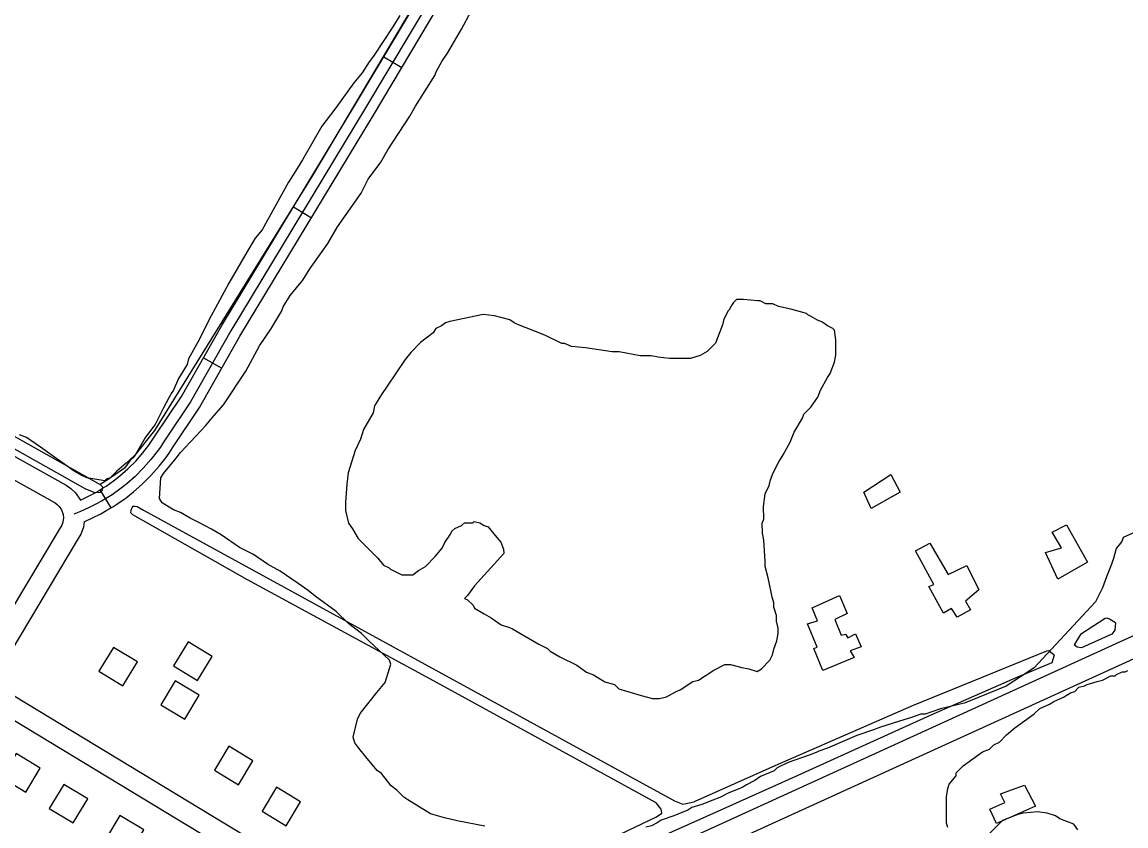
# Model space of a CAD drawing. Extents: x 3683402 to 3721514, y 487807 to 513565.
# Drawn here: x 3699564 to 3701138, y 503622 to 504768 of the extents above; entities that cross this region are included whole.
import ezdxf

# ---------------------------------------------------------------- set-up
doc = ezdxf.new("R2010")
doc.units = 0
for name, color, linetype in [('V-BLDG-OTLN', 7, 'Continuous'), ('V-ROAD-CNTR', 7, 'Continuous'), ('V-SITE-VEGE', 7, 'Continuous'), ('V-TOPO-SHOR', 7, 'Continuous')]:
    doc.layers.add(name, color=color, linetype=linetype)

msp = doc.modelspace()

# ---------------------------------------------------------------- linework, layer by layer
at = {"layer": 'V-BLDG-OTLN'}
for points in [[(3700774.4, 504074.1), (3700763.9, 504097.5), (3700802.5, 504122.7), (3700816, 504097.7)], [(3701023, 504011.6), (3701045.7, 504018.3), (3701032.3, 504040.3), (3701052.9, 504051), (3701083, 503997.8), (3701040.5, 503973.7)], [(3700837.7, 504013.8), (3700858.2, 504024.6), (3700884.2, 503980.1), (3700910.7, 503992.9), (3700928.1, 503958.2), (3700909.1, 503942.3), (3700915.9, 503929.9), (3700897.2, 503919.4), (3700889.2, 503931.5), (3700877.6, 503925), (3700856.6, 503963), (3700864, 503965.7)], [(3700729.5, 503950.4), (3700740, 503924.5), (3700722.5, 503916.1), (3700731.8, 503893.5), (3700737.8, 503895.3), (3700741.1, 503889.7), (3700752.3, 503895.7), (3700760.1, 503877.2), (3700744.4, 503871.2), (3700750.1, 503862), (3700705.5, 503843.4), (3700692.6, 503874.6), (3700697.6, 503876.7), (3700683.5, 503909.7), (3700697.8, 503914.2), (3700690.3, 503932.4)], [(3699673.2, 503842.1), (3699707.4, 503821.4), (3699728.1, 503855.6), (3699693.9, 503876.3)], [(3699779.7, 503849.9), (3699814, 503829.2), (3699834.7, 503863.4), (3699800.5, 503884.1)], [(3699761.5, 503794.5), (3699795.7, 503773.8), (3699816.4, 503808), (3699782.2, 503828.7)], [(3699838, 503701.1), (3699872.2, 503680.4), (3699892.9, 503714.6), (3699858.7, 503735.3)], [(3699589.7, 503704.2), (3699555.5, 503724.9), (3699534.7, 503690.7), (3699568.9, 503670)], [(3699657.3, 503660.1), (3699623.1, 503680.9), (3699602.3, 503646.7), (3699636.5, 503625.9)], [(3699905.9, 503642.6), (3699940.1, 503621.9), (3699960.8, 503656.1), (3699926.6, 503676.8)], [(3701008.9, 503649.8), (3700953, 503625.2), (3700943.7, 503645.7), (3700964.8, 503655), (3700958.8, 503667.5), (3700993, 503679.8)], [(3699737.5, 503616), (3699703.3, 503636.7), (3699682.5, 503602.5), (3699716.7, 503581.8)]]:
    msp.add_lwpolyline(points, close=True, dxfattribs=at)
at = {"layer": 'V-ROAD-CNTR'}
for p, q in [((3700079.5, 504718.5), (3700105.2, 504703.1)), ((3699950.7, 504504.3), (3699976.4, 504488.8)), ((3699822.5, 504289.2), (3699848.6, 504274.4)), ((3699674.8, 504100.8), (3699690.2, 504075))]:
    msp.add_line(p, q, dxfattribs=at)
for points in [[(3700296.3, 505071.2), (3700250, 504975.2), (3700051.9, 504643), (3699861.5, 504327.4), (3699803.9, 504226.2), (3699765.6, 504169), (3699760.9, 504161.8), (3699756.5, 504155.6), (3699747.5, 504144), (3699736.6, 504131.6), (3699724.8, 504119.8), (3699712.9, 504109.3), (3699703.2, 504101.7), (3699692.1, 504093.9), (3699685, 504089.3), (3699677.2, 504084.7), (3699669, 504080.3), (3699658.6, 504075.1), (3699647.2, 504070.1), (3699637.4, 504066.4)], [(3699646.9, 504086.1), (3699662.1, 504093.6), (3699669.7, 504097.7), (3699677.1, 504102.1), (3699683.7, 504106.3), (3699694.2, 504113.7), (3699703.3, 504120.9), (3699714.5, 504130.7), (3699725.7, 504141.8), (3699736, 504153.6), (3699744.5, 504164.5), (3699748.5, 504170.3), (3699753.2, 504177.3), (3699791.2, 504234.1), (3699848.5, 504335), (3700039.1, 504650.7), (3700236.7, 504982.3), (3700282.8, 505077.7)], [(3699652.1, 504055.2), (3699676, 504066.9), (3699684.6, 504071.7), (3699692.9, 504076.6), (3699700.4, 504081.4), (3699712.1, 504089.7), (3699722.5, 504097.8), (3699735.1, 504108.8), (3699747.5, 504121.3), (3699759.1, 504134.5), (3699768.6, 504146.7), (3699773.3, 504153.3), (3699778.1, 504160.7), (3699816.7, 504218.3), (3699874.4, 504319.8), (3700064.8, 504635.3), (3700263.2, 504968.1), (3700309.9, 505064.7)], [(3698924.7, 504499.4), (3699626.8, 504107.7), (3699633.4, 504103), (3699640, 504096.4), (3699646.9, 504086.1)], [(3699283.7, 504264.7), (3699610.7, 504082.3), (3699613.9, 504080.1), (3699616.7, 504077.3), (3699619.9, 504072.4), (3699622.2, 504065.9), (3699622.7, 504061), (3699621.8, 504054.9), (3699620.2, 504050.5), (3699616.7, 504044.4), (3699402.2, 503686.4)], [(3699652.1, 504055.2), (3699651.1, 504047.5), (3699647.4, 504037.7), (3699642.5, 504029.2), (3699520.7, 503825.9)], [(3701254.5, 503941.1), (3700148.3, 503436.5)], [(3701266.9, 503913.8), (3700428.6, 503531.4)], [(3700148.3, 503436.5), (3700111.9, 503467.8), (3699520.7, 503825.9)], [(3700118.2, 503422.8), (3700094.2, 503443.4), (3699505.3, 503800.2)]]:
    msp.add_lwpolyline(points, dxfattribs=at)
at = {"layer": 'V-SITE-VEGE'}
for points in [[(3700102.4, 504777.3), (3700092.5, 504761.3), (3700064.7, 504719.4), (3700058.7, 504711.4), (3700048.8, 504695.4), (3700036.9, 504681.4), (3700011.1, 504645.4), (3699997.2, 504627.4), (3699991.2, 504619.4), (3699963.5, 504571.5), (3699953.6, 504555.5), (3699943.6, 504539.5), (3699906, 504471.6), (3699896, 504459.6), (3699884.1, 504439.6), (3699858.4, 504395.7), (3699842.5, 504365.7), (3699830.6, 504343.7), (3699816.8, 504315.8), (3699800.9, 504287.8), (3699798.9, 504279.8), (3699787, 504259.8), (3699779.1, 504241.9), (3699777.1, 504239.9), (3699773.2, 504231.9), (3699765.2, 504217.9), (3699753.4, 504193.9), (3699751.4, 504191.9), (3699739.5, 504175.9), (3699723.6, 504148), (3699717.6, 504142), (3699709.7, 504132), (3699689.8, 504117.9), (3699683.8, 504115.9), (3699681.8, 504113.9), (3699655.9, 504117.8), (3699647.9, 504121.8), (3699637.9, 504127.7), (3699590, 504161.5), (3699570, 504175.4), (3699560, 504179.3)], [(3700047.5, 503895.8), (3700029.5, 503909.7), (3700011.5, 503927.6), (3699981.5, 503949.4), (3699971.5, 503957.4), (3699957.5, 503967.3), (3699931.5, 503985.1), (3699913.5, 503995), (3699893.5, 504008.9), (3699873.6, 504018.8), (3699847.6, 504036.7), (3699833.6, 504044.6), (3699815.6, 504054.5), (3699803.6, 504060.5), (3699789.7, 504068.4), (3699779.7, 504072.4), (3699763.7, 504082.3), (3699759.7, 504088.3), (3699761.6, 504118.2), (3699765.5, 504124.2), (3699783.4, 504146.2), (3699789.4, 504154.2), (3699825.1, 504192.2), (3699837.1, 504206.2), (3699851, 504222.2), (3699882.7, 504270.1), (3699902.5, 504306.1), (3699918.4, 504330.1), (3699934.3, 504356), (3699936.2, 504362), (3699946.2, 504378), (3699964, 504400), (3699974, 504416), (3699993.8, 504444), (3699999.8, 504452), (3700013.6, 504475.9), (3700047.4, 504523.9), (3700057.3, 504543.9), (3700075.2, 504567.9), (3700085.1, 504585.8), (3700116.8, 504633.8), (3700124.7, 504647.8), (3700152.5, 504691.7), (3700154.5, 504697.7), (3700162.4, 504711.7), (3700170.4, 504723.7), (3700190.2, 504757.7), (3700204.1, 504783.6)], [(3700368.7, 503841), (3700378.7, 503837.1), (3700394.6, 503827.1), (3700408.6, 503823.2), (3700414.6, 503817.2), (3700446.5, 503807.4), (3700462.5, 503803.4), (3700472.5, 503803.5), (3700482.4, 503805.5), (3700496.4, 503813.5), (3700502.3, 503815.5), (3700520.3, 503827.6), (3700528.2, 503829.6), (3700550.1, 503843.6), (3700566, 503851.6), (3700574, 503851.7), (3700590, 503847.7), (3700600, 503845.8), (3700611.9, 503841.8), (3700617.9, 503845.8), (3700629.8, 503857.8), (3700633.8, 503865.8), (3700635.8, 503873.8), (3700639.7, 503885.8), (3700641.7, 503895.8), (3700641.6, 503903.7), (3700639.6, 503913.7), (3700639.6, 503921.7), (3700635.6, 503933.6), (3700635.5, 503939.6), (3700633.5, 503947.6), (3700631.5, 503957.5), (3700627.4, 503975.5), (3700623.4, 503991.4), (3700623.4, 503999.4), (3700621.3, 504029.3), (3700619.3, 504039.2), (3700619.2, 504053.2), (3700621.2, 504059.2), (3700621.1, 504077.1), (3700623.1, 504095.1), (3700629, 504107.1), (3700631, 504115.1), (3700634.9, 504125), (3700642.9, 504141), (3700648.8, 504151), (3700658.7, 504169), (3700664.6, 504183), (3700676.5, 504202.9), (3700678.5, 504208.9), (3700688.5, 504218.9), (3700698.4, 504232.9), (3700702.3, 504242.9), (3700712.2, 504260.9), (3700716.2, 504266.9), (3700722.1, 504282.9), (3700724.1, 504292.8), (3700724, 504314.8), (3700722, 504328.7), (3700720, 504330.7), (3700712, 504334.7), (3700704, 504340.6), (3700698, 504342.6), (3700688, 504348.5), (3700684, 504350.5), (3700682, 504352.5), (3700660.1, 504358.4), (3700642.1, 504362.4), (3700634.1, 504366.3), (3700624.2, 504366.3), (3700616.2, 504370.2), (3700612.2, 504370.2), (3700592.2, 504372.2), (3700582.3, 504372.1), (3700578.3, 504368.1), (3700574.3, 504362.1), (3700572.4, 504358.1), (3700570.4, 504356.1), (3700564.4, 504344.1), (3700562.5, 504336.2), (3700556.5, 504320.2), (3700552.6, 504310.2), (3700540.6, 504298.2), (3700530.7, 504292.2), (3700516.7, 504288.2), (3700486.8, 504288.1), (3700470.9, 504290), (3700460.9, 504292), (3700445, 504291.9), (3700415, 504297.8), (3700405.1, 504297.8), (3700367.1, 504303.6), (3700347.2, 504305.5), (3700337.2, 504309.5), (3700333.2, 504309.5), (3700309.3, 504321.4), (3700269.3, 504337.2), (3700265.3, 504339.2), (3700259.3, 504343.1), (3700237.4, 504349.1), (3700221.4, 504351)], [(3700221.4, 504351), (3700173.6, 504340.9), (3700167.6, 504338.9), (3700161.7, 504334.8), (3700153.7, 504330.8), (3700149.7, 504324.8), (3700131.8, 504310.8), (3700117.9, 504296.8), (3700110, 504286.8), (3700084.2, 504248.8), (3700076.2, 504236.9), (3700066.3, 504220.9), (3700064.4, 504210.9), (3700050.5, 504186.9), (3700046.5, 504173), (3700038.6, 504157), (3700028.8, 504125), (3700026.8, 504109.1), (3700024.9, 504083.2), (3700024.9, 504071.2), (3700029, 504053.3), (3700035, 504045.3), (3700043, 504031.4), (3700071, 504003.5), (3700079, 503993.6), (3700087, 503989.6), (3700089, 503987.6), (3700105, 503979.7), (3700121, 503979.8), (3700128.9, 503985.8), (3700138.9, 503991.8), (3700152.8, 504005.8), (3700162.7, 504017.8), (3700166.7, 504025.8), (3700174.6, 504037.8), (3700176.6, 504041.8), (3700180.6, 504045.8), (3700190.5, 504049.8), (3700194.5, 504053.8), (3700206.5, 504053.8), (3700208.4, 504055.8), (3700216.4, 504053.9), (3700222.4, 504049.9), (3700228.4, 504047.9), (3700238.4, 504036), (3700246.4, 504026.1), (3700250.4, 504016.1), (3700250.5, 504010.1), (3700208.7, 503964.1), (3700198.8, 503950.1), (3700194.8, 503946.1), (3700198.8, 503944.1), (3700206.8, 503936.2), (3700208.8, 503932.2), (3700222.8, 503924.3), (3700232.8, 503918.3), (3700246.8, 503908.4), (3700258.8, 503904.5), (3700262.8, 503902.5), (3700276.8, 503894.5), (3700300.7, 503880.7), (3700312.7, 503874.7), (3700316.7, 503870.8), (3700330.7, 503862.8), (3700354.7, 503850.9), (3700368.7, 503841)], [(3701147.7, 504039), (3701133.7, 504033), (3701131.8, 504027), (3701123.8, 504017)], [(3701123.8, 504017), (3701119.9, 504003), (3701115.9, 503991), (3701110, 503977), (3701104.1, 503961.1), (3701094.2, 503941.1), (3701012.7, 503853.1), (3701006.7, 503847.1), (3700988.8, 503835.1), (3700966.9, 503821), (3700913.2, 503798.9), (3700907.2, 503796.9), (3700883.3, 503790.9), (3700873.3, 503788.8), (3700851.4, 503780.8), (3700845.4, 503780.8), (3700833.5, 503776.7), (3700813.6, 503770.7), (3700787.7, 503762.6), (3700777.7, 503758.6), (3700753.8, 503750.6), (3700712, 503732.5), (3700700, 503728.4), (3700696.1, 503726.4), (3700686.1, 503722.4), (3700656.2, 503712.3), (3700640.3, 503704.3), (3700636.3, 503700.3), (3700616.4, 503692.3), (3700608.5, 503686.3), (3700596.5, 503680.2), (3700590.5, 503676.2), (3700570.6, 503668.2), (3700558.7, 503662.2), (3700548.7, 503658.2), (3700532.8, 503652.1), (3700518.9, 503648.1), (3700512.9, 503644.1), (3700493, 503636), (3700475, 503630), (3700469.1, 503626), (3700461.1, 503622), (3700453.1, 503620)], [(3700223.8, 503621.2), (3700183.9, 503629), (3700166, 503633), (3700146, 503638.9), (3700114, 503658.7), (3700108, 503662.7), (3700098, 503672.6), (3700090, 503678.6), (3700076, 503696.5), (3700070, 503700.5), (3700054, 503720.3), (3700044, 503732.3), (3700038, 503740.2), (3700036, 503748.2), (3700041.9, 503774.1), (3700045.8, 503782.1), (3700069.7, 503812.1), (3700081.6, 503826.1), (3700087.5, 503846.1), (3700089.5, 503852.1), (3700087.5, 503858), (3700057.5, 503885.9), (3700047.5, 503895.8)], [(3700883.8, 503619.4), (3700881.8, 503625.4), (3700881.7, 503663.2), (3700883.7, 503675.2), (3700885.6, 503681.2), (3700895.6, 503693.2), (3700895.6, 503697.2), (3700905.5, 503707.2), (3700933.3, 503727.2), (3700943.3, 503731.2), (3700949.3, 503737.2), (3700957.2, 503741.3), (3700967.2, 503751.3), (3700979.1, 503761.3), (3701006.9, 503781.3), (3701014.9, 503789.3), (3701028.8, 503795.3), (3701034.8, 503799.3), (3701048.7, 503805.4), (3701058.7, 503811.4), (3701064.7, 503813.4), (3701070.6, 503819.4), (3701078.6, 503821.4), (3701082.6, 503823.4), (3701096.5, 503827.5), (3701104.5, 503829.5), (3701116.4, 503835.5), (3701122.4, 503835.5), (3701124.4, 503837.5), (3701132.4, 503841.5), (3701136.4, 503841.5), (3701140.3, 503843.5)], [(3701011.4, 503641.7), (3700991.5, 503639.7), (3700983.5, 503637.7), (3700977.5, 503635.6), (3700961.6, 503629.6), (3700939.7, 503607.6)], [(3701069.3, 503616), (3701063.3, 503624), (3701043.3, 503631.9), (3701037.3, 503635.8), (3701025.4, 503639.8), (3701011.4, 503641.7)]]:
    msp.add_lwpolyline(points, dxfattribs=at)
at = {"layer": 'V-TOPO-SHOR'}
for points in [[(3700463.1, 505932.9), (3700432.5, 505645), (3700413.3, 505498.8), (3700391.3, 505396.9), (3700361.6, 505311.7), (3700297, 505132), (3700251.2, 505014.8), (3700195.6, 504909), (3700109.7, 504770.6), (3699978, 504549.3), (3699752.4, 504185.7), (3699724.5, 504150.5), (3699712.3, 504138.8), (3699698.7, 504127.5), (3699687.7, 504116.7), (3699675, 504108.5)], [(3698802.7, 504598.3), (3699675, 504108.5), (3699678.3, 504105), (3699677.7, 504099.9), (3699675, 504097.2), (3699667.9, 504096.6), (3699654.8, 504101.9), (3699134.1, 504394.6), (3698787.3, 504582.5), (3698782.2, 504586.3), (3698782.2, 504591.4), (3698784.2, 504597.6), (3698787.2, 504600), (3698792.3, 504601.2), (3698797.6, 504601.9), (3698802.7, 504598.3)], [(3700539.6, 503635.1), (3700464.3, 503601.5), (3700154.3, 503460.9), (3700144.8, 503459.7), (3700136.4, 503461.1), (3700131.9, 503464.1), (3700129.3, 503467.1), (3700130.1, 503470.3), (3700142.6, 503479.3), (3700468.3, 503634.6), (3700476.1, 503640), (3700474.9, 503645.6), (3700467.7, 503654.8), (3700156.4, 503825), (3699885, 503972.6), (3699721.6, 504065.2), (3699718.9, 504068.2), (3699719.5, 504071.8), (3699720.6, 504075.9), (3699722.1, 504077.7), (3699724.8, 504077.7), (3699727.8, 504077.2), (3699736.7, 504072.1)], [(3699736.7, 504072.1), (3700494.2, 503657.6), (3700505.8, 503652.6), (3700522.2, 503655.8)], [(3701122.6, 503911.1), (3701114.3, 503916.6), (3701110.8, 503918), (3701108.1, 503917.3), (3701072.9, 503894.4), (3701069.4, 503889.5), (3701063.9, 503879.8)], [(3701122.6, 503911.1), (3701122, 503900.8), (3701117.8, 503895.2), (3701074.3, 503875.7), (3701068.1, 503876.4), (3701063.9, 503879.8)], [(3701035.6, 503865.2), (3701028, 503871.4), (3701024.5, 503870.7), (3700931.2, 503833), (3700834.5, 503793.2), (3700636.9, 503707.4), (3700522.2, 503655.8)], [(3701035.6, 503865.2), (3701032.2, 503854.1), (3700983.1, 503833.9), (3700859.4, 503779.4), (3700670.1, 503693.7), (3700539.6, 503635.1)]]:
    msp.add_lwpolyline(points, dxfattribs=at)

doc.saveas('drawing.dxf')
